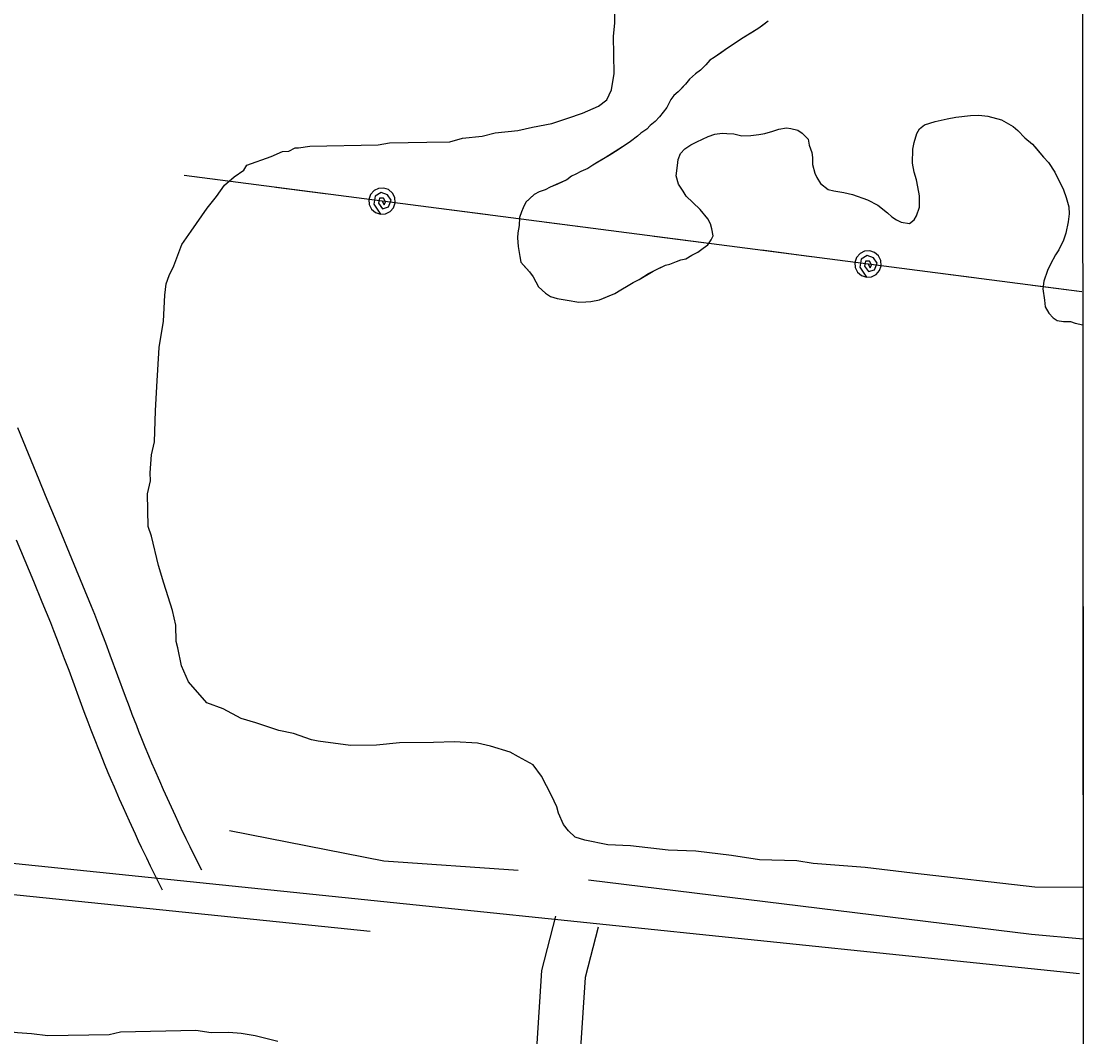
# Model space of a CAD drawing. Extents: x 3263578 to 3301413, y 764927 to 798602.
# Drawn here: x 3298454 to 3299180, y 780646 to 781338 of the extents above; entities that cross this region are included whole.
import ezdxf

# ---------------------------------------------------------------- set-up
doc = ezdxf.new("R2010")
doc.units = 0
for name, color, linetype in [('V-GRID-FRAM', 7, 'Continuous'), ('V-ROAD-CNTR', 7, 'Continuous'), ('V-SITE-VEGE', 7, 'Continuous'), ('V-TOPO-SHOR', 7, 'Continuous'), ('V-UTIL-LINE', 7, 'Continuous')]:
    doc.layers.add(name, color=color, linetype=linetype)

msp = doc.modelspace()

# ---------------------------------------------------------------- linework, layer by layer
at = {"layer": 'V-GRID-FRAM'}
msp.add_lwpolyline([(3267734.87, 794015.53), (3299171.18, 794017.82), (3299180.44, 775831.73), (3267728.26, 775829.44), (3267734.87, 794015.53)], dxfattribs=at)
at = {"layer": 'V-ROAD-CNTR'}
for points in [[(3298451.62, 781060.99), (3298466.18, 781025.58), (3298470.62, 781014.83), (3298478.44, 780996.01), (3298490.22, 780967.74), (3298496.09, 780953.55), (3298501.91, 780939.31), (3298504.17, 780933.69), (3298506.25, 780928.41), (3298508.17, 780923.45), (3298511.69, 780914.19), (3298514.72, 780906.08), (3298525.15, 780877.89), (3298527.76, 780870.91), (3298529.73, 780865.71), (3298532.75, 780857.9), (3298534.26, 780854.05), (3298535.8, 780850.2), (3298538.54, 780843.45), (3298540.98, 780837.57), (3298543.16, 780832.44), (3298545.08, 780827.96), (3298548.5, 780820.1), (3298551.1, 780814.23), (3298555.07, 780805.41), (3298559.09, 780796.61), (3298561.25, 780791.95), (3298563.15, 780787.91), (3298566.56, 780780.81), (3298569.15, 780775.53), (3298573.11, 780767.59), (3298577.17, 780759.62)], [(3298450.75, 780984.48), (3298462.52, 780956.24), (3298468.34, 780942.14), (3298474.11, 780928.04), (3298476.29, 780922.61), (3298478.3, 780917.5), (3298480.16, 780912.7), (3298483.62, 780903.61), (3298486.6, 780895.63), (3298497.03, 780867.43), (3298499.69, 780860.33), (3298501.72, 780854.99), (3298504.79, 780847.02), (3298506.37, 780843.01), (3298507.97, 780839), (3298510.79, 780832.04), (3298513.32, 780825.97), (3298515.56, 780820.68), (3298517.54, 780816.05), (3298521.04, 780808.02), (3298523.71, 780802), (3298527.75, 780793.03), (3298531.83, 780784.07), (3298534.07, 780779.25), (3298536.06, 780775.03), (3298539.57, 780767.72), (3298542.25, 780762.23), (3298546.32, 780754.08), (3298550.43, 780746.01)], [(3296897.09, 780924.32), (3298736.54, 780734.3), (3299175.46, 780688.9)], [(3298818.46, 780728.09), (3298808.81, 780690.91), (3298805.62, 780641.13), (3298799.01, 780589.43), (3298890.9, 779326.5)], [(3298847.5, 780720.55), (3298838.57, 780686.14), (3298835.49, 780638.27), (3298829.15, 780588.61), (3298920.82, 779328.68)]]:
    msp.add_lwpolyline(points, dxfattribs=at)
at = {"layer": 'V-SITE-VEGE'}
for p, q in [((3298858.93, 781336.52), (3298858.66, 781350.93)), ((3298963.41, 781337.71), (3298956.99, 781333.14)), ((3298857.99, 781327.64), (3298858.93, 781336.52)), ((3298956.99, 781333.14), (3298945.16, 781325.73)), ((3298858.48, 781302.15), (3298857.99, 781327.64)), ((3298945.16, 781325.73), (3298935.7, 781319.39)), ((3298935.7, 781319.39), (3298926.58, 781313.06)), ((3298923.54, 781311.29), (3298920.86, 781308.16)), ((3298926.58, 781313.06), (3298923.54, 781311.29)), ((3298856.47, 781291.03), (3298858.48, 781302.15)), ((3298913.79, 781301.86), (3298909.76, 781298.37)), ((3298917.17, 781304.32), (3298913.79, 781301.86)), ((3298920.86, 781308.16), (3298917.17, 781304.32)), ((3298907.09, 781294.89), (3298902.05, 781289.67)), ((3298909.76, 781298.37), (3298907.09, 781294.89)), ((3298853.28, 781284.31), (3298856.47, 781291.03)), ((3298899.02, 781287.21), (3298897.02, 781284.44)), ((3298902.05, 781289.67), (3298899.02, 781287.21)), ((3298836.82, 781275.13), (3298847.82, 781279.78)), ((3298847.82, 781279.78), (3298853.28, 781284.31)), ((3298897.02, 781284.44), (3298894.39, 781278.91)), ((3298826.92, 781271.62), (3298836.82, 781275.13)), ((3298889.38, 781272.66), (3298886.36, 781269.52)), ((3298894.39, 781278.91), (3298889.38, 781272.66)), ((3299085.45, 781271.26), (3299091.25, 781272.4)), ((3299091.25, 781272.4), (3299101.14, 781273.61)), ((3299101.14, 781273.61), (3299106.96, 781273.73)), ((3299106.96, 781273.73), (3299113.13, 781273.16)), ((3299113.13, 781273.16), (3299122.42, 781270.6)), ((3298792.71, 781263.21), (3298802.64, 781265.61)), ((3298802.64, 781265.61), (3298815.9, 781268.08)), ((3298815.9, 781268.08), (3298826.92, 781271.62)), ((3298882.99, 781266.72), (3298880.64, 781264.28)), ((3298886.36, 781269.52), (3298882.99, 781266.72)), ((3298970.62, 781264.28), (3298975.74, 781265.07)), ((3298975.74, 781265.07), (3298978.82, 781264.78)), ((3299066.42, 781264.4), (3299069.79, 781267.2)), ((3299069.79, 781267.2), (3299077.27, 781269.4)), ((3299077.27, 781269.4), (3299085.45, 781271.26)), ((3299122.42, 781270.6), (3299130.37, 781265.96)), ((3299130.37, 781265.96), (3299133.5, 781263.28)), ((3298746.3, 781255.67), (3298755.12, 781258.06)), ((3298755.12, 781258.06), (3298768.4, 781259.42)), ((3298768.4, 781259.42), (3298777.22, 781261.81)), ((3298777.22, 781261.81), (3298792.71, 781263.21)), ((3298874.23, 781259.37), (3298869.51, 781255.86)), ((3298876.59, 781261.47), (3298874.23, 781259.37)), ((3298880.64, 781264.28), (3298876.59, 781261.47)), ((3298914.68, 781255.69), (3298922.48, 781259.26)), ((3298922.48, 781259.26), (3298926.9, 781260.71)), ((3298926.9, 781260.71), (3298932.01, 781261.5)), ((3298932.01, 781261.5), (3298935.1, 781261.21)), ((3298935.1, 781261.21), (3298939.89, 781260.96)), ((3298939.89, 781260.96), (3298945.39, 781259.7)), ((3298945.39, 781259.7), (3298951.55, 781259.81)), ((3298951.55, 781259.81), (3298957.01, 781260.6)), ((3298957.01, 781260.6), (3298961.1, 781261.36)), ((3298961.1, 781261.36), (3298966.54, 781262.84)), ((3298966.54, 781262.84), (3298970.62, 781264.28)), ((3298978.82, 781264.78), (3298983.64, 781263.51)), ((3298983.64, 781263.51), (3298986.42, 781261.51)), ((3298986.42, 781261.51), (3298990.6, 781257.48)), ((3299062.83, 781255.09), (3299064.77, 781261.29)), ((3299064.77, 781261.29), (3299066.42, 781264.4)), ((3299133.5, 781263.28), (3299138.39, 781258.24)), ((3299138.39, 781258.24), (3299143.6, 781253.9)), ((3298636.68, 781249.15), (3298641.07, 781251.45)), ((3298641.07, 781251.45), (3298643.29, 781251.49)), ((3298643.29, 781251.49), (3298651.02, 781252.75)), ((3298651.02, 781252.75), (3298697.56, 781253.64)), ((3298697.56, 781253.64), (3298705.3, 781254.89)), ((3298705.3, 781254.89), (3298730.79, 781255.38)), ((3298730.79, 781255.38), (3298746.3, 781255.67)), ((3298866.47, 781253.74), (3298852.27, 781244.58)), ((3298869.51, 781255.86), (3298866.47, 781253.74)), ((3298903.54, 781247.61), (3298906.56, 781250.75)), ((3298906.56, 781250.75), (3298910.61, 781253.56)), ((3298910.61, 781253.56), (3298914.68, 781255.69)), ((3298990.6, 781257.48), (3298991.36, 781253.39)), ((3298991.36, 781253.39), (3298993.17, 781248.29)), ((3299061.73, 781241.04), (3299061.89, 781250.63)), ((3299061.89, 781250.63), (3299062.83, 781255.09)), ((3299143.6, 781253.9), (3299150.96, 781245.14)), ((3298608.04, 781239.74), (3298624.55, 781245.59)), ((3298624.55, 781245.59), (3298632.25, 781249.07)), ((3298632.25, 781249.07), (3298636.68, 781249.15)), ((3298852.27, 781244.58), (3298843.81, 781239.63)), ((3298901.64, 781239.36), (3298901.91, 781243.47)), ((3298901.91, 781243.47), (3298903.54, 781247.61)), ((3298993.17, 781248.29), (3298993.58, 781244.88)), ((3298993.58, 781244.88), (3298993.67, 781240.09)), ((3299150.96, 781245.14), (3299154.45, 781241.44)), ((3298599.33, 781231.81), (3298605.89, 781236.37)), ((3298605.89, 781236.37), (3298608.04, 781239.74)), ((3298840.43, 781237.51), (3298835.68, 781235.37)), ((3298843.81, 781239.63), (3298840.43, 781237.51)), ((3298900.75, 781232.5), (3298901.64, 781239.36)), ((3298993.67, 781240.09), (3298995.15, 781234.3)), ((3299062.88, 781234.91), (3299061.73, 781241.04)), ((3299154.45, 781241.44), (3299158.68, 781235.02)), ((3298592.78, 781226.15), (3298599.33, 781231.81)), ((3298826.21, 781229.71), (3298814.68, 781224.7)), ((3298829.25, 781232.17), (3298826.21, 781229.71)), ((3298832.3, 781233.59), (3298829.25, 781232.17)), ((3298835.68, 781235.37), (3298832.3, 781233.59)), ((3298902.23, 781226.71), (3298900.75, 781232.5)), ((3298995.15, 781234.3), (3298996.57, 781231.25)), ((3298996.57, 781231.25), (3298999.04, 781227.19)), ((3299064.34, 781229.8), (3299062.88, 781234.91)), ((3299065.46, 781225.03), (3299064.34, 781229.8)), ((3299158.68, 781235.02), (3299164.72, 781222.82)), ((3298587.39, 781218.28), (3298592.78, 781226.15)), ((3298807.21, 781221.48), (3298803.82, 781219.71)), ((3298811.29, 781222.93), (3298807.21, 781221.48)), ((3298814.68, 781224.7), (3298811.29, 781222.93)), ((3298905.39, 781221.98), (3298902.23, 781226.71)), ((3298907.51, 781218.6), (3298905.39, 781221.98)), ((3298999.04, 781227.19), (3299004.25, 781223.18)), ((3299004.25, 781223.18), (3299008.03, 781222.23)), ((3299008.03, 781222.23), (3299014.9, 781220.99)), ((3299066.6, 781218.9), (3299065.46, 781225.03)), ((3299164.72, 781222.82), (3299166.53, 781217.72)), ((3298580.89, 781210.4), (3298587.39, 781218.28)), ((3298798.11, 781214.46), (3298796.46, 781210.67)), ((3298803.82, 781219.71), (3298798.11, 781214.46)), ((3298916.92, 781209.54), (3298907.51, 781218.6)), ((3299014.9, 781220.99), (3299020.74, 781219.73)), ((3299020.74, 781219.73), (3299031.07, 781216.17)), ((3299031.07, 781216.17), (3299037.99, 781212.54)), ((3299066.41, 781211.03), (3299066.6, 781218.9)), ((3299166.53, 781217.72), (3299168.37, 781211.26)), ((3298570.1, 781194.68), (3298580.89, 781210.4)), ((3298795.15, 781207.91), (3298793.85, 781204.12)), ((3298796.46, 781210.67), (3298795.15, 781207.91)), ((3298922.18, 781203.14), (3298916.92, 781209.54)), ((3299037.99, 781212.54), (3299044.59, 781207.19)), ((3299044.59, 781207.19), (3299047.72, 781204.51)), ((3299064.47, 781205.17), (3299066.41, 781211.03)), ((3299168.37, 781211.26), (3299168.46, 781206.47)), ((3298793.85, 781204.12), (3298793.62, 781198.64)), ((3298923.95, 781199.76), (3298922.18, 781203.14)), ((3298925.04, 781196.35), (3298923.95, 781199.76)), ((3299047.72, 781204.51), (3299050.83, 781202.51)), ((3299050.83, 781202.51), (3299053.95, 781200.86)), ((3299053.95, 781200.86), (3299059.78, 781199.95)), ((3299059.78, 781199.95), (3299062.81, 781202.4)), ((3299062.81, 781202.4), (3299064.47, 781205.17)), ((3299167.88, 781200.98), (3299166.31, 781193.42)), ((3299168.46, 781206.47), (3299167.88, 781200.98)), ((3298563.62, 781185.68), (3298570.1, 781194.68)), ((3298792.69, 781193.49), (3298792.41, 781190.07)), ((3298793.62, 781198.64), (3298792.69, 781193.49)), ((3298925.82, 781191.58), (3298925.04, 781196.35)), ((3299166.31, 781193.42), (3299164.69, 781188.6)), ((3298558.36, 781171.17), (3298563.62, 781185.68)), ((3298792.41, 781190.07), (3298792.87, 781184.26)), ((3298919.13, 781183.24), (3298922.17, 781185.35)), ((3298922.17, 781185.35), (3298924.5, 781188.82)), ((3298924.5, 781188.82), (3298925.82, 781191.58)), ((3299164.69, 781188.6), (3299161.4, 781182.04)), ((3298792.87, 781184.26), (3298794.02, 781177.44)), ((3298907.3, 781175.83), (3298911.36, 781178.3)), ((3298911.36, 781178.3), (3298915.43, 781180.43)), ((3298915.43, 781180.43), (3298919.13, 781183.24)), ((3299159.07, 781178.57), (3299155.76, 781172.35)), ((3299161.4, 781182.04), (3299159.07, 781178.57)), ((3298555.16, 781164.46), (3298558.36, 781171.17)), ((3298794.02, 781177.44), (3298794.78, 781173.69)), ((3298794.78, 781173.69), (3298800.72, 781166.96)), ((3298884.88, 781167.54), (3298893.36, 781171.46)), ((3298893.36, 781171.46), (3298896.42, 781172.2)), ((3298896.42, 781172.2), (3298900.83, 781174)), ((3298900.83, 781174), (3298903.89, 781175.08)), ((3298903.89, 781175.08), (3298907.3, 781175.83)), ((3299155.76, 781172.35), (3299153.8, 781167.87)), ((3298553.05, 781158.88), (3298555.16, 781164.46)), ((3298800.72, 781166.96), (3298803.18, 781163.58)), ((3298803.18, 781163.58), (3298806.73, 781156.81)), ((3298875.41, 781161.88), (3298884.88, 781167.54)), ((3299153.8, 781167.87), (3299151.2, 781160.63)), ((3298552.09, 781151.1), (3298553.05, 781158.88)), ((3298806.73, 781156.81), (3298811.6, 781152.45)), ((3298862.88, 781154.8), (3298867.96, 781157.63)), ((3298867.96, 781157.63), (3298871.34, 781159.75)), ((3298871.34, 781159.75), (3298875.41, 781161.88)), ((3299151.2, 781160.63), (3299150.61, 781155.49)), ((3298551.32, 781133.35), (3298552.09, 781151.1)), ((3298811.6, 781152.45), (3298815.07, 781150.12)), ((3298815.07, 781150.12), (3298819.54, 781148.84)), ((3298819.54, 781148.84), (3298826.41, 781147.6)), ((3298848.3, 781148.02), (3298858.82, 781152.33)), ((3298858.82, 781152.33), (3298862.88, 781154.8)), ((3299150.61, 781155.49), (3299151.79, 781147.65)), ((3298826.41, 781147.6), (3298834.3, 781146.38)), ((3298834.3, 781146.38), (3298839.09, 781146.48)), ((3298839.09, 781146.48), (3298842.5, 781146.88)), ((3298842.5, 781146.88), (3298848.3, 781148.02)), ((3299151.79, 781147.65), (3299152.21, 781143.2)), ((3299152.21, 781143.2), (3299154.69, 781138.8)), ((3299154.69, 781138.8), (3299157.49, 781135.78)), ((3299157.49, 781135.78), (3299160.26, 781133.78)), ((3298548.33, 781115.56), (3298551.32, 781133.35)), ((3299160.26, 781133.78), (3299164.72, 781133.18)), ((3299164.72, 781133.18), (3299169.51, 781133.27)), ((3299169.51, 781133.27), (3299172.62, 781131.96)), ((3299172.62, 781131.96), (3299177.74, 781130.84)), ((3299177.74, 781130.84), (3299177.93, 780747.48)), ((3298546.62, 781088.92), (3298548.33, 781115.56)), ((3298545.83, 781072.28), (3298546.62, 781088.92)), ((3298545.12, 781051.2), (3298545.83, 781072.28)), ((3298543.08, 781042.3), (3298545.12, 781051.2)), ((3298542.2, 781030.09), (3298543.08, 781042.3)), ((3298542.31, 781024.55), (3298542.2, 781030.09)), ((3298540.26, 781015.64), (3298542.31, 781024.55)), ((3298540.68, 780993.48), (3298540.26, 781015.64)), ((3298543.02, 780986.87), (3298540.68, 780993.48)), ((3298547.84, 780967.01), (3298543.02, 780986.87)), ((3298551.39, 780954.88), (3298547.84, 780967.01)), ((3298557.29, 780936.15), (3298551.39, 780954.88)), ((3298559.7, 780926.22), (3298557.29, 780936.15)), ((3298559.91, 780915.14), (3298559.7, 780926.22)), ((3298561.1, 780910.73), (3298559.91, 780915.14)), ((3298563.55, 780898.58), (3298561.1, 780910.73)), ((3298568.19, 780887.59), (3298563.55, 780898.58)), ((3298580.66, 780873.41), (3298568.19, 780887.59)), ((3298591.82, 780869.19), (3298580.66, 780873.41)), ((3298604.14, 780862.78), (3298591.82, 780869.19)), ((3298614.18, 780859.64), (3298604.14, 780862.78)), ((3298629.79, 780854.4), (3298614.18, 780859.64)), ((3298639.81, 780852.37), (3298629.79, 780854.4)), ((3298652.08, 780848.17), (3298639.81, 780852.37)), ((3298656.54, 780847.15), (3298652.08, 780848.17)), ((3298678.76, 780844.25), (3298656.54, 780847.15)), ((3298696.49, 780844.58), (3298678.76, 780844.25)), ((3298711.98, 780845.99), (3298696.49, 780844.58)), ((3298735.25, 780846.43), (3298711.98, 780845.99)), ((3298749.66, 780846.71), (3298735.25, 780846.43)), ((3298765.19, 780845.89), (3298749.66, 780846.71)), ((3298774.1, 780843.84), (3298765.19, 780845.89)), ((3298787.48, 780839.67), (3298774.1, 780843.84)), ((3298793.08, 780836.45), (3298787.48, 780839.67)), ((3298803.16, 780831.1), (3298793.08, 780836.45)), ((3298808.85, 780823.45), (3298803.16, 780831.1)), ((3298815.75, 780810.28), (3298808.85, 780823.45)), ((3298819.22, 780802.58), (3298815.75, 780810.28)), ((3298820.42, 780798.17), (3298819.22, 780802.58)), ((3298823.89, 780790.48), (3298820.42, 780798.17)), ((3298827.3, 780786.11), (3298823.89, 780790.48)), ((3298831.81, 780781.76), (3298827.3, 780786.11)), ((3298838.5, 780779.67), (3298831.81, 780781.76)), ((3298854.08, 780776.64), (3298838.5, 780779.67)), ((3298869.62, 780775.83), (3298854.08, 780776.64)), ((3298895.16, 780772.99), (3298869.62, 780775.83)), ((3298914.02, 780772.24), (3298895.16, 780772.99)), ((3298938.46, 780769.38), (3298914.02, 780772.24)), ((3298957.36, 780766.42), (3298938.46, 780769.38)), ((3298982.87, 780765.8), (3298957.36, 780766.42)), ((3298994, 780763.79), (3298982.87, 780765.8)), ((3299029.52, 780761.14), (3298994, 780763.79)), ((3299061.74, 780757.32), (3299029.52, 780761.14)), ((3299145.05, 780747.82), (3299061.74, 780757.32)), ((3299177.93, 780747.48), (3299145.05, 780747.82))]:
    msp.add_line(p, q, dxfattribs=at)
msp.add_lwpolyline([(3298360.71, 780660.76), (3298372.73, 780659.28), (3298379.6, 780658.55), (3298390.78, 780656.2), (3298397.65, 780655.47), (3298406.24, 780653.92), (3298412.25, 780653.18), (3298426, 780650.87), (3298437.15, 780650.23), (3298451.74, 780648.79), (3298461.18, 780648.11), (3298472.34, 780646.61), (3298514.3, 780647.42), (3298521.98, 780649.28), (3298573.36, 780650.25), (3298583.67, 780648.74), (3298595.66, 780648.96), (3298604.23, 780648.27), (3298613.69, 780646.74), (3298629.18, 780642.75)], dxfattribs=at)
at = {"layer": 'V-TOPO-SHOR'}
msp.add_line((3297033.53, 780887.96), (3298692.17, 780717.79), dxfattribs=at)
for points in [[(3298963.41, 781337.71), (3298960.37, 781335.6), (3298956.99, 781333.14), (3298952.6, 781330.32), (3298945.16, 781325.73), (3298941.44, 781323.26), (3298935.7, 781319.39), (3298931.65, 781316.57), (3298926.58, 781313.06), (3298923.54, 781311.29), (3298920.86, 781308.16), (3298917.17, 781304.32), (3298913.79, 781301.86), (3298909.76, 781298.37), (3298907.09, 781294.89), (3298904.4, 781292.1), (3298902.05, 781289.67), (3298899.02, 781287.21), (3298897.02, 781284.44), (3298895.7, 781281.67), (3298894.39, 781278.91), (3298889.38, 781272.66), (3298886.36, 781269.52), (3298882.99, 781266.72), (3298880.64, 781264.28), (3298876.59, 781261.47), (3298874.23, 781259.37), (3298869.51, 781255.86), (3298866.47, 781253.75), (3298863.77, 781251.98), (3298861.06, 781250.22), (3298854.98, 781246.34), (3298852.27, 781244.58), (3298846.86, 781241.4), (3298843.81, 781239.63), (3298840.43, 781237.51), (3298835.68, 781235.37), (3298832.3, 781233.59), (3298829.25, 781232.17), (3298826.21, 781229.71), (3298819.77, 781226.85), (3298814.68, 781224.7), (3298811.29, 781222.93), (3298807.21, 781221.48), (3298803.82, 781219.71), (3298800.46, 781216.56), (3298798.11, 781214.46), (3298796.46, 781210.67), (3298795.15, 781207.91), (3298793.85, 781204.12), (3298793.62, 781198.64), (3298792.69, 781193.49), (3298792.41, 781190.07), (3298792.87, 781184.26), (3298794.02, 781177.44), (3298794.78, 781173.69), (3298798.27, 781169.65), (3298800.72, 781166.96), (3298803.18, 781163.58), (3298804.95, 781160.2), (3298806.73, 781156.81), (3298811.6, 781152.45), (3298815.07, 781150.12), (3298819.54, 781148.84), (3298826.41, 781147.6), (3298834.3, 781146.38), (3298839.09, 781146.48), (3298842.5, 781146.88), (3298848.3, 781148.02), (3298853.73, 781150.18), (3298858.82, 781152.33), (3298862.88, 781154.8), (3298867.96, 781157.63), (3298871.34, 781159.75), (3298875.41, 781161.88), (3298881.83, 781165.77), (3298884.88, 781167.53), (3298888.61, 781169.32), (3298893.36, 781171.46), (3298896.42, 781172.2), (3298900.83, 781174), (3298903.89, 781175.08), (3298907.3, 781175.83), (3298911.36, 781178.3), (3298915.43, 781180.43), (3298919.13, 781183.24), (3298922.17, 781185.35), (3298924.5, 781188.82), (3298925.82, 781191.58), (3298925.04, 781196.35), (3298923.95, 781199.76)], [(3298923.95, 781199.76), (3298922.18, 781203.14), (3298916.92, 781209.54), (3298911.7, 781214.58), (3298907.51, 781218.6), (3298905.39, 781221.98), (3298902.23, 781226.71), (3298900.75, 781232.5), (3298901.64, 781239.36), (3298901.91, 781243.47), (3298903.54, 781247.61), (3298906.56, 781250.75), (3298910.61, 781253.56), (3298914.68, 781255.69), (3298922.48, 781259.26), (3298926.9, 781260.71), (3298932.01, 781261.5), (3298935.1, 781261.21), (3298939.89, 781260.96), (3298945.39, 781259.7), (3298951.55, 781259.81), (3298957.01, 781260.6), (3298961.1, 781261.36), (3298966.54, 781262.84), (3298970.62, 781264.28), (3298975.74, 781265.07), (3298978.83, 781264.78), (3298983.64, 781263.51), (3298986.42, 781261.51), (3298990.6, 781257.48), (3298991.36, 781253.39), (3298993.17, 781248.29), (3298993.58, 781244.88), (3298993.67, 781240.09), (3298995.15, 781234.3), (3298996.57, 781231.25), (3298999.04, 781227.19), (3299004.25, 781223.18), (3299008.03, 781222.23), (3299014.9, 781220.99), (3299020.74, 781219.73), (3299031.07, 781216.17), (3299037.99, 781212.54), (3299044.59, 781207.19), (3299047.72, 781204.51), (3299050.83, 781202.51), (3299053.95, 781200.86), (3299059.78, 781199.95), (3299062.81, 781202.4), (3299064.47, 781205.17), (3299066.41, 781211.03), (3299066.6, 781218.9), (3299065.46, 781225.03), (3299064.34, 781229.8), (3299062.88, 781234.91), (3299061.73, 781241.04), (3299061.89, 781250.63), (3299062.83, 781255.09), (3299064.77, 781261.29), (3299066.42, 781264.4), (3299069.79, 781267.2), (3299077.27, 781269.4), (3299085.45, 781271.26), (3299091.25, 781272.4), (3299101.14, 781273.61), (3299106.96, 781273.72), (3299113.13, 781273.16), (3299122.42, 781270.6), (3299130.37, 781265.96), (3299133.5, 781263.28), (3299138.39, 781258.24), (3299143.6, 781253.89), (3299146.41, 781250.53), (3299150.96, 781245.14), (3299154.45, 781241.44), (3299158.68, 781235.02), (3299161.17, 781229.94), (3299164.72, 781222.82), (3299166.53, 781217.72), (3299168.37, 781211.26), (3299168.46, 781206.47), (3299167.88, 781200.98), (3299166.31, 781193.42), (3299164.69, 781188.6), (3299161.4, 781182.04), (3299159.07, 781178.57), (3299155.76, 781172.35), (3299153.8, 781167.87), (3299151.2, 781160.63), (3299150.61, 781155.49), (3299151.79, 781147.64), (3299152.21, 781143.2), (3299154.69, 781138.8), (3299157.49, 781135.78), (3299160.26, 781133.78), (3299164.72, 781133.18), (3299169.51, 781133.27), (3299172.62, 781131.96), (3299175.71, 781131.33), (3299177.74, 781130.87)], [(3298596.12, 780786.34), (3298701.39, 780765.78), (3298792.86, 780759.29)], [(3298840.91, 780752.64), (3299142.72, 780715.77), (3299177.95, 780712.54)]]:
    msp.add_lwpolyline(points, dxfattribs=at)
at = {"layer": 'V-UTIL-LINE'}
for points in [[(3299177.21, 781153.44), (3298565.36, 781232.67)], [(3298588.13, 781229.72), (3298565.36, 781232.67)], [(3298661.52, 781220.21), (3298627.8, 781224.58)], [(3298700.2, 781215.21), (3298701.52, 781212.65), (3298702.6, 781214.71), (3298701.27, 781217.12), (3298698.35, 781217.17), (3298697.75, 781213.83), (3298700.52, 781210.04), (3298704.6, 781211.31), (3298706.48, 781215.79), (3298703.87, 781219.55), (3298699.67, 781221.08), (3298695.59, 781218.51), (3298694.56, 781213.1), (3298699.04, 781206.28), (3298702.54, 781206.52), (3298705.69, 781208.08), (3298708, 781210.72), (3298709.12, 781214.05), (3298708.88, 781217.56), (3298707.32, 781220.7), (3298704.68, 781223.01), (3298701.35, 781224.13), (3298697.85, 781223.9), (3298694.7, 781222.33), (3298692.39, 781219.69), (3298691.27, 781216.36), (3298691.51, 781212.86), (3298693.07, 781209.71), (3298695.71, 781207.4), (3298699.04, 781206.28)], [(3298772.59, 781205.83), (3298738.87, 781210.2)], [(3298845.98, 781196.33), (3298812.26, 781200.7)], [(3298919.36, 781186.83), (3298885.64, 781191.19)], [(3298992.75, 781177.33), (3298959.03, 781181.69)], [(3299031.43, 781172.32), (3299032.75, 781169.76), (3299033.83, 781171.82), (3299032.51, 781174.23), (3299029.58, 781174.28), (3299028.99, 781170.94), (3299031.76, 781167.15), (3299035.83, 781168.42), (3299037.72, 781172.9), (3299035.11, 781176.66), (3299030.9, 781178.19), (3299026.82, 781175.62), (3299025.79, 781170.21), (3299030.27, 781163.39), (3299033.78, 781163.63), (3299036.92, 781165.19), (3299039.23, 781167.83), (3299040.35, 781171.16), (3299040.12, 781174.67), (3299038.56, 781177.81), (3299035.91, 781180.12), (3299032.58, 781181.24), (3299029.08, 781181.01), (3299025.94, 781179.45), (3299023.62, 781176.8), (3299022.5, 781173.47), (3299022.74, 781169.97), (3299024.3, 781166.82), (3299026.95, 781164.51), (3299030.27, 781163.39)], [(3299103.82, 781162.94), (3299070.1, 781167.31)], [(3299177.21, 781153.44), (3299143.49, 781157.81)]]:
    msp.add_lwpolyline(points, dxfattribs=at)

doc.saveas('drawing.dxf')
